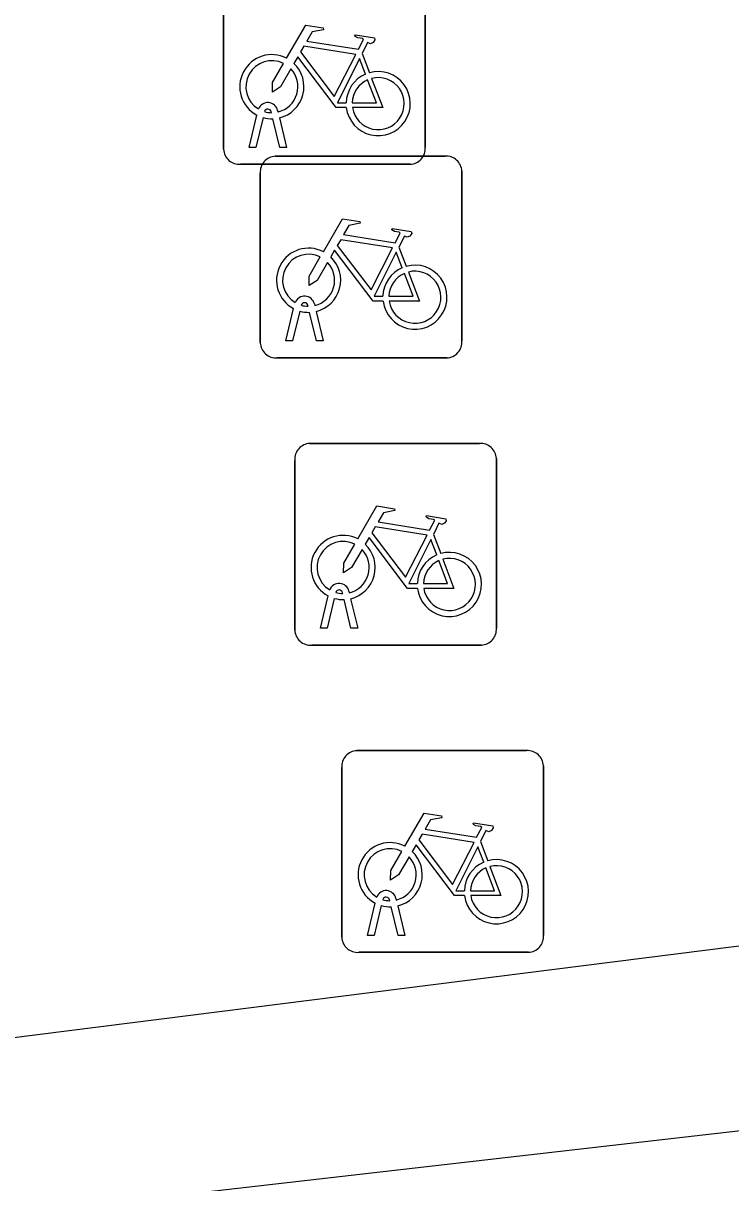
# Model space of a CAD drawing. Extents: x 162157 to 163165, y 378998 to 380775.
# Drawn here: x 162193.49 to 162196.99, y 379858.55 to 379864.3 of the extents above; entities that cross this region are included whole.
import ezdxf

# ---------------------------------------------------------------- set-up
doc = ezdxf.new("R2010")
doc.units = 0
for name, color, linetype in [('IMGEO_Fietsenrek', 7, 'Continuous'), ('IMGEO_Haag', 7, 'Continuous'), ('IMGEO_Voetpad_open', 7, 'Continuous')]:
    doc.layers.add(name, color=color, linetype=linetype)

msp = doc.modelspace()

# ---------------------------------------------------------------- linework, layer by layer
at = {"layer": 'IMGEO_Fietsenrek'}
for p, q in [((162194.4815, 379863.6739), (162194.4815, 379864.5148)), ((162194.4815, 379864.5148), (162194.4815, 379863.6739)), ((162195.4805, 379864.5241), (162195.4805, 379863.6832)), ((162195.4805, 379863.6832), (162195.4805, 379864.5241)), ((162195.1682, 379864.1482), (162195.2045, 379864.053)), ((162194.6085, 379863.6833), (162194.6468, 379863.8433)), ((162194.6772, 379863.8311), (162194.6419, 379863.6833)), ((162194.7189, 379863.8549), (162194.7179, 379863.8592)), ((162194.76, 379863.6833), (162194.7261, 379863.825)), ((162194.7496, 379863.8664), (162194.7514, 379863.8585)), ((162194.7584, 379863.8293), (162194.7934, 379863.6833)), ((162194.6419, 379863.6833), (162194.6085, 379863.6833)), ((162194.7934, 379863.6833), (162194.76, 379863.6833)), ((162195.4061, 379863.5995), (162194.5652, 379863.5995)), ((162194.5652, 379863.5995), (162195.4061, 379863.5995)), ((162194.7379, 379863.6395), (162195.5788, 379863.6395)), ((162195.5788, 379863.6395), (162194.7379, 379863.6395)), ((162194.6635, 379862.7149), (162194.6635, 379863.5558)), ((162194.6635, 379863.5558), (162194.6635, 379862.7149)), ((162195.6625, 379863.5651), (162195.6625, 379862.7242)), ((162195.6625, 379862.7242), (162195.6625, 379863.5651)), ((162195.3502, 379863.1892), (162195.3865, 379863.094)), ((162194.9009, 379862.8959), (162194.8999, 379862.9002)), ((162194.9316, 379862.9074), (162194.9334, 379862.8995)), ((162194.7905, 379862.7243), (162194.8288, 379862.8843)), ((162194.8592, 379862.8721), (162194.8239, 379862.7243)), ((162194.942, 379862.7243), (162194.9081, 379862.866)), ((162194.9404, 379862.8703), (162194.9754, 379862.7243)), ((162194.8239, 379862.7243), (162194.7905, 379862.7243)), ((162194.9754, 379862.7243), (162194.942, 379862.7243)), ((162195.5881, 379862.6405), (162194.7472, 379862.6405)), ((162194.7472, 379862.6405), (162195.5881, 379862.6405)), ((162194.9089, 379862.2165), (162195.7498, 379862.2165)), ((162195.7498, 379862.2165), (162194.9089, 379862.2165)), ((162194.8345, 379861.2919), (162194.8345, 379862.1328)), ((162194.8345, 379862.1328), (162194.8345, 379861.2919)), ((162195.8335, 379862.1421), (162195.8335, 379861.3012)), ((162195.8335, 379861.3012), (162195.8335, 379862.1421)), ((162195.5212, 379861.7662), (162195.5575, 379861.671)), ((162194.9615, 379861.3013), (162194.9998, 379861.4613)), ((162195.0719, 379861.4729), (162195.0709, 379861.4772)), ((162195.1026, 379861.4844), (162195.1044, 379861.4765)), ((162195.0302, 379861.4491), (162194.9949, 379861.3013)), ((162195.113, 379861.3013), (162195.0791, 379861.443)), ((162195.1114, 379861.4473), (162195.1464, 379861.3013)), ((162194.9949, 379861.3013), (162194.9615, 379861.3013)), ((162195.1464, 379861.3013), (162195.113, 379861.3013)), ((162195.7591, 379861.2175), (162194.9182, 379861.2175)), ((162194.9182, 379861.2175), (162195.7591, 379861.2175)), ((162195.1419, 379860.6945), (162195.9828, 379860.6945)), ((162195.9828, 379860.6945), (162195.1419, 379860.6945)), ((162195.0675, 379859.7699), (162195.0675, 379860.6108)), ((162195.0675, 379860.6108), (162195.0675, 379859.7699)), ((162196.0665, 379860.6201), (162196.0665, 379859.7792)), ((162196.0665, 379859.7792), (162196.0665, 379860.6201)), ((162195.7542, 379860.2442), (162195.7905, 379860.149)), ((162195.1945, 379859.7793), (162195.2328, 379859.9393)), ((162195.2632, 379859.9271), (162195.2279, 379859.7793)), ((162195.3049, 379859.9509), (162195.3039, 379859.9552)), ((162195.346, 379859.7793), (162195.3121, 379859.921)), ((162195.3356, 379859.9624), (162195.3374, 379859.9545)), ((162195.3444, 379859.9253), (162195.3794, 379859.7793)), ((162195.2279, 379859.7793), (162195.1945, 379859.7793)), ((162195.3794, 379859.7793), (162195.346, 379859.7793)), ((162195.9921, 379859.6955), (162195.1512, 379859.6955)), ((162195.1512, 379859.6955), (162195.9921, 379859.6955))]:
    msp.add_line(p, q, dxfattribs=at)
for points in [[(162194.7941, 379864.1252), (162194.8888, 379864.2887), (162194.975, 379864.2749), (162194.9767, 379864.2662), (162194.9206, 379864.2553), (162194.8944, 379864.21), (162195.1496, 379864.1692)], [(162195.1496, 379864.1692), (162195.1746, 379864.218), (162195.1695, 379864.222), (162195.1463, 379864.2257), (162195.1336, 379864.2332), (162195.1326, 379864.2363), (162195.1348, 379864.2409), (162195.2296, 379864.2258), (162195.2319, 379864.2155), (162195.2225, 379864.2031), (162195.2101, 379864.1967), (162195.1956, 379864.2029), (162195.1682, 379864.1482)], [(162195.1367, 379864.144), (162194.8799, 379864.185), (162194.8632, 379864.1562), (162195.0302, 379863.9359), (162195.1367, 379864.144)], [(162195.0898, 379863.8805), (162195.0401, 379863.8806), (162194.8494, 379864.1323), (162194.8304, 379864.0995)], [(162195.1847, 379864.046), (162195.1554, 379864.1228), (162195.046, 379863.9047), (162195.0887, 379863.9046)], [(162194.8148, 379864.0727), (162194.7632, 379863.9835), (162194.7233, 379863.9575), (162194.7245, 379864.005), (162194.779, 379864.0992)], [(162195.1187, 379863.9045), (162195.2386, 379863.9043), (162195.1954, 379864.0179)], [(162195.2152, 379864.0248), (162195.2702, 379863.8802), (162195.1201, 379863.8805)], [(162194.9761, 379863.1662), (162195.0708, 379863.3297), (162195.157, 379863.3159), (162195.1587, 379863.3072), (162195.1026, 379863.2963), (162195.0764, 379863.251), (162195.3316, 379863.2102)], [(162195.3316, 379863.2102), (162195.3566, 379863.259), (162195.3515, 379863.263), (162195.3283, 379863.2667), (162195.3156, 379863.2742), (162195.3146, 379863.2773), (162195.3168, 379863.2819), (162195.4116, 379863.2668), (162195.4139, 379863.2565), (162195.4045, 379863.2441), (162195.3921, 379863.2377), (162195.3776, 379863.2439), (162195.3502, 379863.1892)], [(162195.3187, 379863.185), (162195.0619, 379863.226), (162195.0452, 379863.1972), (162195.2122, 379862.9769), (162195.3187, 379863.185)], [(162194.9968, 379863.1137), (162194.9452, 379863.0245), (162194.9053, 379862.9985), (162194.9065, 379863.046), (162194.961, 379863.1402)], [(162195.2718, 379862.9215), (162195.2221, 379862.9216), (162195.0314, 379863.1733), (162195.0124, 379863.1405)], [(162195.3667, 379863.087), (162195.3374, 379863.1638), (162195.228, 379862.9457), (162195.2707, 379862.9456)], [(162195.3007, 379862.9455), (162195.4206, 379862.9453), (162195.3774, 379863.0589)], [(162195.3972, 379863.0658), (162195.4522, 379862.9212), (162195.3021, 379862.9215)], [(162195.1471, 379861.7432), (162195.2418, 379861.9067), (162195.328, 379861.8929), (162195.3297, 379861.8842), (162195.2736, 379861.8733), (162195.2474, 379861.828), (162195.5026, 379861.7872)], [(162195.5026, 379861.7872), (162195.5276, 379861.836), (162195.5225, 379861.84), (162195.4993, 379861.8437), (162195.4866, 379861.8512), (162195.4856, 379861.8543), (162195.4878, 379861.8589), (162195.5826, 379861.8438), (162195.5849, 379861.8335), (162195.5755, 379861.8211), (162195.5631, 379861.8147), (162195.5486, 379861.8209), (162195.5212, 379861.7662)], [(162195.4428, 379861.4985), (162195.3931, 379861.4986), (162195.2024, 379861.7503), (162195.1834, 379861.7175)], [(162195.4897, 379861.762), (162195.2329, 379861.803), (162195.2162, 379861.7742), (162195.3832, 379861.5539), (162195.4897, 379861.762)], [(162195.1678, 379861.6907), (162195.1162, 379861.6015), (162195.0763, 379861.5755), (162195.0775, 379861.623), (162195.132, 379861.7172)], [(162195.5377, 379861.664), (162195.5084, 379861.7408), (162195.399, 379861.5227), (162195.4417, 379861.5226)], [(162195.4717, 379861.5225), (162195.5916, 379861.5223), (162195.5484, 379861.6359)], [(162195.5682, 379861.6428), (162195.6232, 379861.4982), (162195.4731, 379861.4985)], [(162195.3801, 379860.2212), (162195.4748, 379860.3847), (162195.561, 379860.3709), (162195.5627, 379860.3622), (162195.5066, 379860.3513), (162195.4804, 379860.306), (162195.7356, 379860.2652)], [(162195.7356, 379860.2652), (162195.7606, 379860.314), (162195.7555, 379860.318), (162195.7323, 379860.3217), (162195.7196, 379860.3292), (162195.7186, 379860.3323), (162195.7208, 379860.3369), (162195.8156, 379860.3218), (162195.8179, 379860.3115), (162195.8085, 379860.2991), (162195.7961, 379860.2927), (162195.7816, 379860.2989), (162195.7542, 379860.2442)], [(162195.7227, 379860.24), (162195.4659, 379860.281), (162195.4492, 379860.2522), (162195.6162, 379860.0319), (162195.7227, 379860.24)], [(162195.4008, 379860.1687), (162195.3492, 379860.0795), (162195.3093, 379860.0535), (162195.3105, 379860.101), (162195.365, 379860.1952)], [(162195.6758, 379859.9765), (162195.6261, 379859.9766), (162195.4354, 379860.2283), (162195.4164, 379860.1955)], [(162195.7707, 379860.142), (162195.7414, 379860.2188), (162195.632, 379860.0007), (162195.6747, 379860.0006)], [(162195.7047, 379860.0005), (162195.8246, 379860.0003), (162195.7814, 379860.1139)], [(162195.8012, 379860.1208), (162195.8562, 379859.9762), (162195.7061, 379859.9765)]]:
    msp.add_lwpolyline(points, dxfattribs=at)
for centre, radius, start, end in [((162194.7211, 379863.9839), 0.159, 62.67661, 242.13685), ((162194.7211, 379863.9839), 0.129, 63.31916, 238.90302), ((162194.7211, 379863.9839), 0.129, 283.60429, 43.43025), ((162194.7211, 379863.9839), 0.159, 283.5766, 46.60424), ((162195.2477, 379863.8999), 0.159, 113.3408, 178.32165), ((162195.2477, 379863.8999), 0.159, 187.0065, 105.77075), ((162195.2477, 379863.8999), 0.129, 113.92302, 177.95563), ((162195.2477, 379863.8999), 0.129, 188.67146, 104.58832), ((162194.7009, 379863.8553), 0.0499, 12.8025, 158.69338), ((162194.7009, 379863.8553), 0.0174, 12.8025, 163.45023), ((162194.7211, 379863.9839), 0.159, 253.99666, 271.78671), ((162194.7211, 379863.9839), 0.129, 253.41502, 269.02044), ((162194.5594, 379863.6772), 0.0779, 182.4484, 274.28452), ((162194.5594, 379863.6772), 0.0779, 182.4484, 274.28452), ((162195.4028, 379863.6774), 0.0779, 272.4484, 4.28452), ((162195.4028, 379863.6774), 0.0779, 272.4484, 4.28452), ((162194.7412, 379863.5616), 0.0779, 92.4484, 184.28452), ((162194.7412, 379863.5616), 0.0779, 92.4484, 184.28452), ((162195.5846, 379863.5618), 0.0779, 2.4484, 94.28452), ((162195.5846, 379863.5618), 0.0779, 2.4484, 94.28452), ((162194.9031, 379863.0249), 0.159, 62.67661, 242.13685), ((162194.9031, 379863.0249), 0.129, 63.31916, 238.90302), ((162194.9031, 379863.0249), 0.159, 283.5766, 46.60424), ((162194.9031, 379863.0249), 0.129, 283.60429, 43.43025), ((162195.4297, 379862.9409), 0.159, 113.3408, 178.32165), ((162195.4297, 379862.9409), 0.159, 187.0065, 105.77075), ((162195.4297, 379862.9409), 0.129, 188.67146, 104.58832), ((162195.4297, 379862.9409), 0.129, 113.92302, 177.95563), ((162194.8829, 379862.8963), 0.0499, 12.8025, 158.69338), ((162194.8829, 379862.8963), 0.0174, 12.8025, 163.45023), ((162194.9031, 379863.0249), 0.129, 253.41502, 269.02044), ((162194.9031, 379863.0249), 0.159, 253.99666, 271.78671), ((162195.5848, 379862.7184), 0.0779, 272.4484, 4.28452), ((162195.5848, 379862.7184), 0.0779, 272.4484, 4.28452), ((162194.7414, 379862.7182), 0.0779, 182.4484, 274.28452), ((162194.7414, 379862.7182), 0.0779, 182.4484, 274.28452), ((162194.9122, 379862.1386), 0.0779, 92.4484, 184.28452), ((162194.9122, 379862.1386), 0.0779, 92.4484, 184.28452), ((162195.7556, 379862.1388), 0.0779, 2.4484, 94.28452), ((162195.7556, 379862.1388), 0.0779, 2.4484, 94.28452), ((162195.0741, 379861.6019), 0.159, 62.67661, 242.13685), ((162195.0741, 379861.6019), 0.129, 63.31916, 238.90302), ((162195.0741, 379861.6019), 0.129, 283.60429, 43.43025), ((162195.0741, 379861.6019), 0.159, 283.5766, 46.60424), ((162195.6007, 379861.5179), 0.159, 113.3408, 178.32165), ((162195.6007, 379861.5179), 0.159, 187.0065, 105.77075), ((162195.6007, 379861.5179), 0.129, 113.92302, 177.95563), ((162195.6007, 379861.5179), 0.129, 188.67146, 104.58832), ((162195.0539, 379861.4733), 0.0499, 12.8025, 158.69338), ((162195.0539, 379861.4733), 0.0174, 12.8025, 163.45023), ((162195.0741, 379861.6019), 0.129, 253.41502, 269.02044), ((162195.0741, 379861.6019), 0.159, 253.99666, 271.78671), ((162194.9124, 379861.2952), 0.0779, 182.4484, 274.28452), ((162194.9124, 379861.2952), 0.0779, 182.4484, 274.28452), ((162195.7558, 379861.2954), 0.0779, 272.4484, 4.28452), ((162195.7558, 379861.2954), 0.0779, 272.4484, 4.28452), ((162195.1452, 379860.6166), 0.0779, 92.4484, 184.28452), ((162195.1452, 379860.6166), 0.0779, 92.4484, 184.28452), ((162195.9886, 379860.6168), 0.0779, 2.4484, 94.28452), ((162195.9886, 379860.6168), 0.0779, 2.4484, 94.28452), ((162195.3071, 379860.0799), 0.159, 62.67661, 242.13685), ((162195.3071, 379860.0799), 0.129, 63.31916, 238.90302), ((162195.3071, 379860.0799), 0.159, 283.5766, 46.60424), ((162195.3071, 379860.0799), 0.129, 283.60429, 43.43025), ((162195.8337, 379859.9959), 0.159, 113.3408, 178.32165), ((162195.8337, 379859.9959), 0.159, 187.0065, 105.77075), ((162195.8337, 379859.9959), 0.129, 113.92302, 177.95563), ((162195.8337, 379859.9959), 0.129, 188.67146, 104.58832), ((162195.2869, 379859.9513), 0.0499, 12.8025, 158.69338), ((162195.2869, 379859.9513), 0.0174, 12.8025, 163.45023), ((162195.3071, 379860.0799), 0.159, 253.99666, 271.78671), ((162195.3071, 379860.0799), 0.129, 253.41502, 269.02044), ((162195.1454, 379859.7732), 0.0779, 182.4484, 274.28452), ((162195.1454, 379859.7732), 0.0779, 182.4484, 274.28452), ((162195.9888, 379859.7734), 0.0779, 272.4484, 4.28452), ((162195.9888, 379859.7734), 0.0779, 272.4484, 4.28452)]:
    msp.add_arc(centre, radius, start, end, dxfattribs=at)
at = {"layer": 'IMGEO_Haag'}
msp.add_lwpolyline([(162203.264, 379863.924), (162203.282, 379863.473), (162203.297, 379863.078), (162201.359, 379862.729), (162200.009, 379862.582), (162197.952, 379858.915), (162192.736, 379858.318), (162194.33, 379847.256), (162181.673, 379845.51), (162181.626, 379845.895)], dxfattribs=at)
at = {"layer": 'IMGEO_Voetpad_open'}
msp.add_lwpolyline([(162203.264, 379863.924), (162199.253, 379863.376), (162197.167, 379859.742), (162191.911, 379859.079), (162193.42, 379847.877), (162181.579, 379846.277)], dxfattribs=at)

doc.saveas('drawing.dxf')
